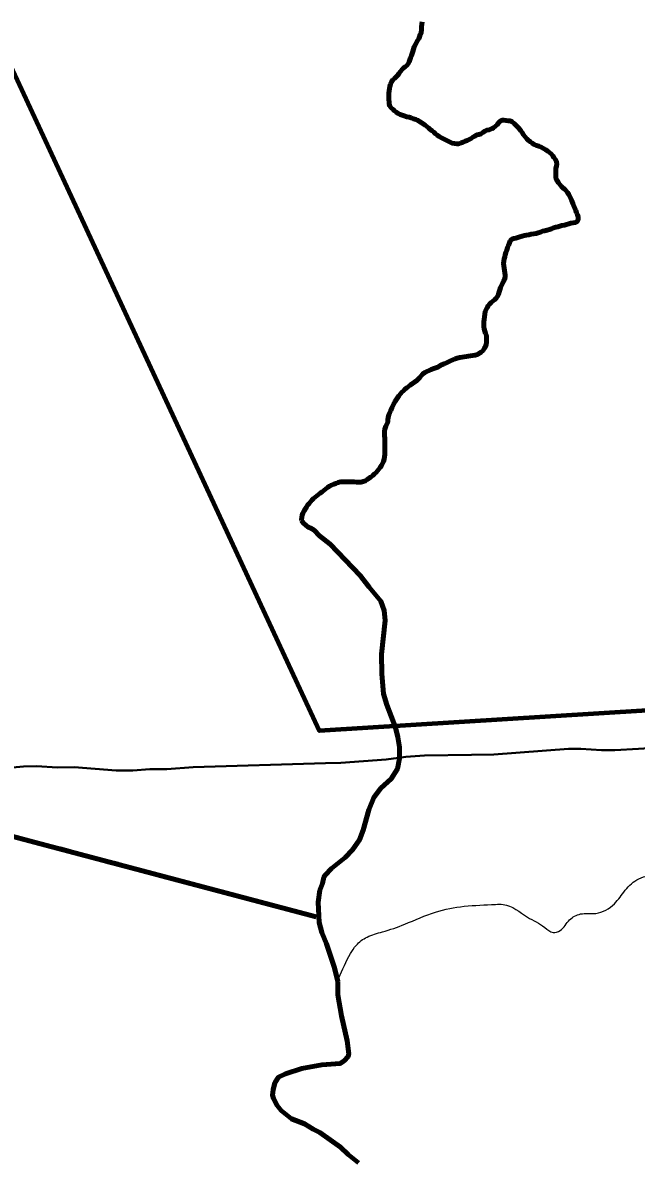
# Model space of a CAD drawing. Extents: x 553962 to 842807, y 8883888 to 9032388.
# Drawn here: x 736458 to 740163, y 8958818 to 8965692 of the extents above; entities that cross this region are included whole.
import ezdxf

# ---------------------------------------------------------------- set-up
doc = ezdxf.new("R2010")
doc.units = 0
doc.header["$LTSCALE"] = 200
doc.linetypes.add('DASH_DOUBLE_DOT', pattern=[9.2, 5, -1.2, 0.3, -1.2, 0.3, -1.2])
for name, color, linetype, lineweight in [('11', 7, 'DASH_DOUBLE_DOT', 106), ('12', 7, 'Continuous', 25), ('24', 7, 'Continuous', 25), ('28', 7, 'Continuous', 40), ('9', 7, 'Continuous', 90)]:
    doc.layers.add(name, color=color, linetype=linetype, lineweight=lineweight)

msp = doc.modelspace()

# ---------------------------------------------------------------- linework, layer by layer
at = {"layer": '11'}
msp.add_line((738230.2, 8960292.9), (727062.8, 8963254.1), dxfattribs=at)
msp.add_lwpolyline([(738360.8, 8959903.9), (738360.7, 8959903.7), (738361.7, 8959822), (738382.9, 8959696.5), (738416.4, 8959545.4), (738427.2, 8959466.2), (738423.7, 8959450.8), (738399.7, 8959425), (738374.6, 8959407.4), (738264.3, 8959400.5), (738143.3, 8959377.2), (738045, 8959345.3), (738001.8, 8959325.2), (737980.5, 8959290.7), (737969.3, 8959249.8), (737966.1, 8959217.4), (737972.2, 8959196.6), (737993.9, 8959155.2), (738018.3, 8959124.6), (738081.2, 8959074), (738160.4, 8959043.4), (738212.7, 8959010.5), (738252.1, 8958991.6), (738377.8, 8958902.9), (738423, 8958858.3), (738484.8, 8958807.8)], dxfattribs=at)
at = {"layer": '12', "lineweight": 40}
for points in [[(739168.8, 8961271.6), (739303.4, 8961273.3), (739754.5, 8961306.8), (739829, 8961307.2), (739953.4, 8961299), (740034.8, 8961298.8), (740177.7, 8961306.9), (740305.3, 8961315.9), (740936, 8961365.4)], [(738285.5, 8961221), (738379.3, 8961223.8), (738652.4, 8961242.4), (738771.9, 8961259.9), (738884.5, 8961268.1), (739168.8, 8961271.6)], [(735620.8, 8961178.7), (735731.5, 8961178.7), (735939.1, 8961184.7), (736086.4, 8961182.8), (736197.1, 8961189.1), (736304, 8961187.6), (736462.5, 8961200.2), (736543.4, 8961202.1), (736665.1, 8961195.8), (736768.2, 8961197.3), (737022.4, 8961176.7), (737121.8, 8961176.5), (737224.9, 8961184.4), (737328.1, 8961184.8), (737486.6, 8961197.6), (738285.5, 8961221)]]:
    msp.add_lwpolyline(points, dxfattribs=at)
at = {"layer": '24', "lineweight": 53}
for points in [[(738870.9, 8965696.6), (738868, 8965682.8), (738866.3, 8965667.7), (738865.5, 8965653.5), (738863.8, 8965629.1), (738863.8, 8965628.4), (738858.8, 8965619.8), (738855, 8965606.6), (738849.3, 8965594.9), (738841.6, 8965583.7), (738835.7, 8965572.7), (738829.1, 8965559.3), (738822.9, 8965546.1), (738818.7, 8965532.6), (738814.7, 8965518.4), (738810.5, 8965505.2), (738806.3, 8965493.3), (738800.4, 8965480.7), (738794.8, 8965468.2), (738790.8, 8965455.9), (738785.4, 8965442.9), (738777.6, 8965432.5), (738766.6, 8965424.7), (738756.3, 8965416.7), (738747, 8965407.7), (738738.7, 8965398.2), (738731, 8965387.3), (738722.8, 8965375.9), (738714.1, 8965365.1), (738702.7, 8965354.9), (738693.3, 8965346.3), (738685.2, 8965334.8), (738679.1, 8965320.7)], [(738679.1, 8965320.7), (738674.7, 8965306.5), (738672.4, 8965293.8), (738670.5, 8965280.1), (738669.1, 8965267.1), (738668.9, 8965253.9), (738668.9, 8965252.2)], [(738668.9, 8965252.2), (738668.7, 8965240.3), (738668.8, 8965226.9), (738670.5, 8965213.4), (738671.6, 8965200.6), (738675.5, 8965187.9), (738683.2, 8965177.1), (738694.2, 8965168.7), (738703.2, 8965159.7), (738713.8, 8965150.9), (738725.1, 8965143.9), (738737.4, 8965138.3), (738750.2, 8965134.1), (738762.3, 8965130), (738777.7, 8965124.5), (738790.7, 8965121), (738803.9, 8965116.6), (738817.9, 8965112.1), (738831.1, 8965108.1), (738842.5, 8965102.6), (738853.3, 8965095.9), (738864, 8965088.8), (738877.1, 8965080.8), (738887.6, 8965072.8), (738899.1, 8965064.4), (738909.3, 8965056.3), (738918.8, 8965048), (738930.6, 8965038.9), (738940.1, 8965030.3), (738950.8, 8965020.6), (738961, 8965012.2), (738972.9, 8965004.1), (738987.1, 8964996.1), (738999.8, 8964990.7), (739011.8, 8964984.5), (739023.7, 8964978.8), (739038.7, 8964971.1), (739051.7, 8964965.5), (739066, 8964962.6), (739078.9, 8964960.8), (739091.5, 8964960.7), (739105.2, 8964965.7), (739117.7, 8964970.9), (739129.2, 8964975.8), (739141.3, 8964980), (739154.4, 8964986), (739166, 8964992.5), (739176.3, 8965000.1), (739187.8, 8965007.2), (739200.3, 8965014.2), (739213.3, 8965017.6), (739226.5, 8965021.3), (739236.7, 8965029.1), (739248, 8965037.4), (739260.3, 8965042.4), (739274.4, 8965044.9), (739287, 8965050.9), (739290.4, 8965051.6), (739301.9, 8965058), (739312.9, 8965066.6), (739322.4, 8965075.3), (739330.8, 8965086.5), (739340.1, 8965096.4), (739352, 8965102.9), (739364.5, 8965103.5)], [(739364.5, 8965103.5), (739376.9, 8965101.4), (739390.5, 8965100.2), (739403.2, 8965099.4), (739414.3, 8965093), (739425.1, 8965083.3), (739434.1, 8965074.6), (739445.8, 8965064.2), (739454.3, 8965055), (739466.1, 8965039.9), (739474.4, 8965028.9), (739482.8, 8965015.4), (739492, 8965003.2), (739502.8, 8964991.6), (739513.5, 8964980.9), (739523.7, 8964971.8), (739534.5, 8964964.2), (739547.6, 8964956.3), (739561.2, 8964951), (739575.4, 8964946.4), (739588.6, 8964941.1), (739602.4, 8964933)], [(739602.4, 8964933), (739616.9, 8964923.4), (739629, 8964917), (739639.3, 8964909.1), (739649.6, 8964899.5), (739658.5, 8964888.9), (739666.5, 8964878.5), (739674.7, 8964866.7), (739681.7, 8964852), (739683.1, 8964838.9), (739680.7, 8964826.1), (739678.3, 8964813.7), (739678.1, 8964801), (739677.9, 8964785.9), (739677.7, 8964772.2), (739677.9, 8964759.7), (739680.6, 8964747.2), (739687.4, 8964735.1), (739694.3, 8964724.5), (739702.9, 8964712.8), (739711, 8964702.3), (739721.6, 8964693.5), (739731.7, 8964686), (739740.6, 8964676.3), (739748.4, 8964665.9), (739755.8, 8964654.5), (739762.4, 8964643.3), (739768.2, 8964629.7), (739774.1, 8964615.5), (739779.6, 8964601.3), (739784.5, 8964589.9), (739790.5, 8964575.4), (739797.9, 8964557.4), (739803.4, 8964544.7), (739808, 8964532.3), (739811.6, 8964519.3), (739812.5, 8964504.6), (739808.1, 8964492.7), (739796, 8964485.8), (739781.8, 8964483.7), (739769, 8964482.1), (739755.9, 8964478.2), (739742.7, 8964474.3), (739729, 8964469.9), (739714.7, 8964466.8), (739702.4, 8964463.8), (739689.5, 8964460.4), (739676.8, 8964457.7), (739664.3, 8964452.6), (739651.7, 8964447), (739638.7, 8964442.6), (739625, 8964439.3), (739610, 8964436.1), (739596.4, 8964432.5), (739584.5, 8964427.7), (739571.5, 8964422.6), (739558.9, 8964419.2), (739544.5, 8964417.5), (739528.2, 8964415.7), (739513.7, 8964411.8), (739500.2, 8964409.2), (739488.1, 8964406.1), (739474, 8964402.2), (739461.1, 8964398.4), (739448.4, 8964395.6)], [(739448.4, 8964395.6), (739436.1, 8964391.9), (739423, 8964389.8), (739411.1, 8964384.3), (739402.2, 8964373.9), (739397.1, 8964361.9), (739391, 8964346.6), (739386.4, 8964334.5), (739381, 8964318.2), (739375.3, 8964305), (739371.6, 8964290.7), (739369.4, 8964277.6), (739365.2, 8964265.8), (739362.6, 8964253), (739362.4, 8964237.3), (739362.8, 8964223.2), (739364.8, 8964208.9), (739368.2, 8964195.2), (739370.3, 8964181.3), (739371.6, 8964168.2), (739371.4, 8964155.2), (739367.6, 8964142.4), (739362.4, 8964130.5), (739356.1, 8964116.8), (739349.6, 8964105.2), (739343.6, 8964092.4), (739339.1, 8964079.2), (739335.9, 8964067.1), (739331.6, 8964052.6), (739325.2, 8964039.2), (739317.8, 8964028.1), (739306.7, 8964019.5), (739296.6, 8964011.3), (739286.6, 8964003.5), (739277.1, 8963993.5), (739269.6, 8963983.3), (739262.6, 8963972.5)], [(739262.6, 8963972.5), (739256.7, 8963960.5), (739251, 8963948), (739248.8, 8963931.6), (739246.9, 8963916.2), (739244.8, 8963900.5), (739242.7, 8963886.3), (739241.9, 8963870.6), (739241.7, 8963856), (739244.4, 8963843.1), (739248.6, 8963828.5), (739253.7, 8963815.2), (739258.2, 8963802.7), (739259.2, 8963789.7), (739259, 8963776.6), (739258.5, 8963762), (739257, 8963748.6), (739252.4, 8963736.6), (739245.6, 8963724.3), (739237.9, 8963713.2), (739227.4, 8963703.2), (739216.4, 8963696), (739203.9, 8963688.9), (739189.8, 8963684.5), (739175.6, 8963682.3), (739162.4, 8963680.8), (739149.7, 8963679.2), (739137, 8963676.9), (739124.2, 8963674.8), (739111.6, 8963672.9), (739098.1, 8963670.9), (739082.6, 8963666.6), (739070.2, 8963661.7), (739056.3, 8963656.3), (739041.8, 8963649.7), (739030.1, 8963643.6), (739016.7, 8963637.6), (739002.2, 8963632.7), (738987.7, 8963626.9), (738976.7, 8963619.6), (738964.9, 8963612.8), (738953.3, 8963608.1), (738940.3, 8963604.1), (738925.1, 8963598.8), (738912.4, 8963592.7), (738898.1, 8963585.6), (738886.4, 8963579.1), (738873.1, 8963569.9), (738864.4, 8963559.8), (738857, 8963549.2), (738846.8, 8963540.5), (738837.4, 8963532.2), (738823.7, 8963521.1), (738811.7, 8963513.3), (738798.6, 8963503.5), (738787.8, 8963495.9), (738777.5, 8963488.3), (738765.8, 8963479.4), (738756.5, 8963470), (738747.5, 8963461.3), (738739.2, 8963450.5), (738729.8, 8963438.4), (738720.7, 8963426.6), (738712.8, 8963415.5), (738705.9, 8963402.8)], [(738705.9, 8963402.8), (738698.7, 8963391.5), (738692.3, 8963379.4), (738686.8, 8963366.6), (738680.4, 8963351.5), (738675, 8963338.5), (738668.4, 8963323.4), (738664.1, 8963309), (738663.3, 8963295), (738662.2, 8963279.9), (738657.7, 8963267.8), (738650.9, 8963255.1), (738645.1, 8963238.3), (738642.6, 8963225), (738642.7, 8963211.6), (738643.6, 8963198.4), (738645.1, 8963184.3), (738644.9, 8963167.8), (738644.7, 8963154), (738644.5, 8963140.2), (738644.3, 8963126.7), (738644.2, 8963113.8), (738644, 8963099.8), (738643.9, 8963085), (738643.7, 8963070.9), (738641.1, 8963056.6), (738636.7, 8963043.4), (738630.1, 8963030.2), (738624.1, 8963018.8), (738615.9, 8963006.1), (738608.2, 8962995.9), (738600.4, 8962985.8), (738591.8, 8962976.5), (738582, 8962967.3), (738572.2, 8962958.7), (738561.8, 8962950.2), (738558.8, 8962947.9)], [(738558.8, 8962947.9), (738550, 8962941.1), (738538.4, 8962933.1), (738527, 8962926.7), (738514.4, 8962922), (738501.1, 8962918.3), (738486.9, 8962918.5), (738473, 8962918.7), (738460, 8962918.9), (738446.5, 8962919.1), (738432, 8962919.3), (738417.1, 8962919.5), (738403.4, 8962919.7), (738390.8, 8962919.8), (738376.7, 8962919.5), (738362.2, 8962915.4), (738348.9, 8962908.9), (738336.6, 8962905.3), (738322.3, 8962900.2), (738311.4, 8962893.9), (738298.4, 8962886.2), (738287.4, 8962877.2), (738276.7, 8962868), (738265.6, 8962859.5), (738255.1, 8962851.8), (738244.3, 8962843.6), (738234.1, 8962836.2), (738223.4, 8962827.3), (738213.3, 8962819.1), (738204.3, 8962809.4), (738195.7, 8962799.4), (738187.1, 8962789.7), (738177.9, 8962778.2), (738170.8, 8962766.2), (738163.9, 8962755.2), (738156.5, 8962744.1), (738149.1, 8962731.3), (738145.2, 8962719.1), (738142.8, 8962705.9), (738141.8, 8962690.3), (738141.7, 8962685.5)], [(738141.7, 8962685.5), (738152.5, 8962669.6), (738181.9, 8962645.5), (738197.1, 8962640.8), (738217.1, 8962627.1), (738251, 8962593.2), (738314.9, 8962542.9), (738496.7, 8962353.4), (738550.2, 8962283), (738620.6, 8962200.2), (738640.6, 8962142.4), (738647, 8962082.8), (738624.5, 8961879.2), (738626.6, 8961759.9), (738636.5, 8961640.5), (738657.2, 8961572.5), (738708.2, 8961437), (738723.9, 8961377.2), (738733.9, 8961317.5), (738734.2, 8961249.7), (738720.9, 8961186.2), (738683.6, 8961126.1), (738620.8, 8961070.7), (738578.4, 8961013.8), (738548.1, 8960940.1), (738513.2, 8960816.6), (738491.7, 8960757.4), (738449.6, 8960697.3), (738406.1, 8960651.4), (738323.2, 8960586.2), (738283.9, 8960545.5), (738277, 8960532.8), (738268.6, 8960495.4), (738251.1, 8960454.1), (738241.8, 8960382.7)], [(738241.8, 8960382.7), (738247.4, 8960259.4), (738263.5, 8960199.7), (738292.1, 8960130.8), (738340.4, 8959985), (738360.6, 8959903.9)], [(738360.8, 8959903.9), (738360.7, 8959903.7), (738361.7, 8959822), (738382.9, 8959696.5), (738416.4, 8959545.4), (738427.2, 8959466.2), (738423.7, 8959450.8), (738399.7, 8959425), (738374.6, 8959407.4), (738264.3, 8959400.5), (738143.3, 8959377.2), (738045, 8959345.3), (738001.8, 8959325.2), (737980.5, 8959290.7), (737969.3, 8959249.8), (737966.1, 8959217.4), (737972.2, 8959196.6), (737993.9, 8959155.2), (738018.3, 8959124.6), (738081.2, 8959074), (738160.4, 8959043.4), (738212.7, 8959010.5), (738252.1, 8958991.6), (738377.8, 8958902.9), (738423, 8958858.3), (738484.8, 8958807.8)]]:
    msp.add_lwpolyline(points, dxfattribs=at)
at = {"layer": '24'}
msp.add_spline([(738367.7, 8959924.4), (738437.2, 8960071.1), (738471.9, 8960121.3), (738537.5, 8960171.6), (738630.2, 8960202.5), (738765.3, 8960248.8), (738950.5, 8960322.2), (739124.2, 8960357), (739313.4, 8960368.5), (739359.7, 8960368.5), (739506.3, 8960291.3), (739610.6, 8960229.5), (739660.8, 8960198.6), (739703.2, 8960210.2), (739761.1, 8960275.8), (739826.7, 8960310.6), (739919.4, 8960314.5), (740031.3, 8960372.4), (740096.9, 8960453.5), (740178, 8960523), (740239.7, 8960542.3), (740340.1, 8960557.8), (740509.9, 8960496), (740648.9, 8960465.1), (740753.1, 8960465.1), (740865, 8960488.3), (740926.8, 8960519.2), (741135.2, 8960677.5), (741193.1, 8960747.1), (741278, 8960812.7), (741293.5, 8960851.3), (741300.5, 8960850.1), (741255.5, 8960925.1), (741195.5, 8961035.2), (741220.5, 8961105.2), (741225.5, 8961275.2), (741235.5, 8961375.3), (741255.5, 8961460.3), (741305.5, 8961510.3), (741355.4, 8961545.3), (741395.4, 8961605.3), (741440.4, 8961675.3), (741500.4, 8961730.4), (741545.4, 8961795.4), (741540.4, 8961925.4), (741555.4, 8962015.5), (741660.3, 8962135.5), (741690.3, 8962305.5), (741680.3, 8962425.6), (741700.3, 8962620.6), (741780.3, 8962700.7), (741975.2, 8962690.7), (742105.2, 8962630.6), (742195.2, 8962590.6), (742275.1, 8962580.6), (742390.1, 8962640.6), (742520.1, 8962655.6), (742770, 8962605.6), (742989.9, 8962550.6), (743104.8, 8962540.6), (743324.8, 8962590.6), (743524.7, 8962640.6), (743664.7, 8962635.6), (743774.6, 8962635.6), (743904.6, 8962675.7), (744079.5, 8962775.7), (744274.5, 8962990.7), (744539.4, 8963385.9), (744659.3, 8963580.9), (744879.3, 8963706), (745084.2, 8963786), (745299.1, 8963801), (745444.1, 8963831), (745664, 8963901), (745943.9, 8964026.1), (746173.8, 8964201.1), (746393.8, 8964276.1), (746543.7, 8964266.1), (746708.6, 8964376.2), (746898.6, 8964536.2), (747118.5, 8964656.2), (747248.5, 8964676.2), (747398.4, 8964766.3), (747428.4, 8964831.3), (747488.4, 8964891.3), (747623.3, 8964991.3), (747863.3, 8965106.4), (747993.2, 8965146.4), (748133.2, 8965221.4), (748228.1, 8965321.5), (748358.1, 8965451.5)], degree=3, dxfattribs=at)
at = {"layer": '28', "lineweight": 80}
msp.add_lwpolyline([(756666.9, 8960280.5), (753769.9, 8960761.1), (752238.8, 8960190.3), (744706.3, 8961816), (738249.1, 8961416.3), (734964.7, 8968490.1), (734839.6, 8970305.5)], dxfattribs=at)
at = {"layer": '9'}
msp.add_line((738230.2, 8960292.9), (727062.8, 8963254.1), dxfattribs=at)
for points in [[(738870.9, 8965696.6), (738868, 8965682.8), (738866.3, 8965667.7), (738865.5, 8965653.5), (738863.8, 8965629.1), (738863.8, 8965628.4), (738858.8, 8965619.8), (738855, 8965606.6), (738849.3, 8965594.9), (738841.6, 8965583.7), (738835.7, 8965572.7), (738829.1, 8965559.3), (738822.9, 8965546.1), (738818.7, 8965532.6), (738814.7, 8965518.4), (738810.5, 8965505.2), (738806.3, 8965493.3), (738800.4, 8965480.7), (738794.8, 8965468.2), (738790.8, 8965455.9), (738785.4, 8965442.9), (738777.6, 8965432.5), (738766.6, 8965424.7), (738756.3, 8965416.7), (738747, 8965407.7), (738738.7, 8965398.2), (738731, 8965387.3), (738722.8, 8965375.9), (738714.1, 8965365.1), (738702.7, 8965354.9), (738693.3, 8965346.3), (738685.2, 8965334.8), (738679.1, 8965320.7)], [(738679.1, 8965320.7), (738674.7, 8965306.5), (738672.4, 8965293.8), (738670.5, 8965280.1), (738669.1, 8965267.1), (738668.9, 8965253.9), (738668.9, 8965252.2)], [(738668.9, 8965252.2), (738668.7, 8965240.3), (738668.8, 8965226.9), (738670.5, 8965213.4), (738671.6, 8965200.6), (738675.5, 8965187.9), (738683.2, 8965177.1), (738694.2, 8965168.7), (738703.2, 8965159.7), (738713.8, 8965150.9), (738725.1, 8965143.9), (738737.4, 8965138.3), (738750.2, 8965134.1), (738762.3, 8965130), (738777.7, 8965124.5), (738790.7, 8965121), (738803.9, 8965116.6), (738817.9, 8965112.1), (738831.1, 8965108.1), (738842.5, 8965102.6), (738853.3, 8965095.9), (738864, 8965088.8), (738877.1, 8965080.8), (738887.6, 8965072.8), (738899.1, 8965064.4), (738909.3, 8965056.3), (738918.8, 8965048), (738930.6, 8965038.9), (738940.1, 8965030.3), (738950.8, 8965020.6), (738961, 8965012.2), (738972.9, 8965004.1), (738987.1, 8964996.1), (738999.8, 8964990.7), (739011.8, 8964984.5), (739023.7, 8964978.8), (739038.7, 8964971.1), (739051.7, 8964965.5), (739066, 8964962.6), (739078.9, 8964960.8), (739091.5, 8964960.7), (739105.2, 8964965.7), (739117.7, 8964970.9), (739129.2, 8964975.8), (739141.3, 8964980), (739154.4, 8964986), (739166, 8964992.5), (739176.3, 8965000.1), (739187.8, 8965007.2), (739200.3, 8965014.2), (739213.3, 8965017.6), (739226.5, 8965021.3), (739236.7, 8965029.1), (739248, 8965037.4), (739260.3, 8965042.4), (739274.4, 8965044.9), (739287, 8965050.9), (739290.4, 8965051.6), (739301.9, 8965058), (739312.9, 8965066.6), (739322.4, 8965075.3), (739330.8, 8965086.5), (739340.1, 8965096.4), (739352, 8965102.9), (739364.5, 8965103.5)], [(739364.5, 8965103.5), (739376.9, 8965101.4), (739390.5, 8965100.2), (739403.2, 8965099.4), (739414.3, 8965093), (739425.1, 8965083.3), (739434.1, 8965074.6), (739445.8, 8965064.2), (739454.3, 8965055), (739466.1, 8965039.9), (739474.4, 8965028.9), (739482.8, 8965015.4), (739492, 8965003.2), (739502.8, 8964991.6), (739513.5, 8964980.9), (739523.7, 8964971.8), (739534.5, 8964964.2), (739547.6, 8964956.3), (739561.2, 8964951), (739575.4, 8964946.4), (739588.6, 8964941.1), (739602.4, 8964933)], [(739602.4, 8964933), (739616.9, 8964923.4), (739629, 8964917), (739639.3, 8964909.1), (739649.6, 8964899.5), (739658.5, 8964888.9), (739666.5, 8964878.5), (739674.7, 8964866.7), (739681.7, 8964852), (739683.1, 8964838.9), (739680.7, 8964826.1), (739678.3, 8964813.7), (739678.1, 8964801), (739677.9, 8964785.9), (739677.7, 8964772.2), (739677.9, 8964759.7), (739680.6, 8964747.2), (739687.4, 8964735.1), (739694.3, 8964724.5), (739702.9, 8964712.8), (739711, 8964702.3), (739721.6, 8964693.5), (739731.7, 8964686), (739740.6, 8964676.3), (739748.4, 8964665.9), (739755.8, 8964654.5), (739762.4, 8964643.3), (739768.2, 8964629.7), (739774.1, 8964615.5), (739779.6, 8964601.3), (739784.5, 8964589.9), (739790.5, 8964575.4), (739797.9, 8964557.4), (739803.4, 8964544.7), (739808, 8964532.3), (739811.6, 8964519.3), (739812.5, 8964504.6), (739808.1, 8964492.7), (739796, 8964485.8), (739781.8, 8964483.7), (739769, 8964482.1), (739755.9, 8964478.2), (739742.7, 8964474.3), (739729, 8964469.9), (739714.7, 8964466.8), (739702.4, 8964463.8), (739689.5, 8964460.4), (739676.8, 8964457.7), (739664.3, 8964452.6), (739651.7, 8964447), (739638.7, 8964442.6), (739625, 8964439.3), (739610, 8964436.1), (739596.4, 8964432.5), (739584.5, 8964427.7), (739571.5, 8964422.6), (739558.9, 8964419.2), (739544.5, 8964417.5), (739528.2, 8964415.7), (739513.7, 8964411.8), (739500.2, 8964409.2), (739488.1, 8964406.1), (739474, 8964402.2), (739461.1, 8964398.4), (739448.4, 8964395.6)], [(739448.4, 8964395.6), (739436.1, 8964391.9), (739423, 8964389.8), (739411.1, 8964384.3), (739402.2, 8964373.9), (739397.1, 8964361.9), (739391, 8964346.6), (739386.4, 8964334.5), (739381, 8964318.2), (739375.3, 8964305), (739371.6, 8964290.7), (739369.4, 8964277.6), (739365.2, 8964265.8), (739362.6, 8964253), (739362.4, 8964237.3), (739362.8, 8964223.2), (739364.8, 8964208.9), (739368.2, 8964195.2), (739370.3, 8964181.3), (739371.6, 8964168.2), (739371.4, 8964155.2), (739367.6, 8964142.4), (739362.4, 8964130.5), (739356.1, 8964116.8), (739349.6, 8964105.2), (739343.6, 8964092.4), (739339.1, 8964079.2), (739335.9, 8964067.1), (739331.6, 8964052.6), (739325.2, 8964039.2), (739317.8, 8964028.1), (739306.7, 8964019.5), (739296.6, 8964011.3), (739286.6, 8964003.5), (739277.1, 8963993.5), (739269.6, 8963983.3), (739262.6, 8963972.5)], [(739262.6, 8963972.5), (739256.7, 8963960.5), (739251, 8963948), (739248.8, 8963931.6), (739246.9, 8963916.2), (739244.8, 8963900.5), (739242.7, 8963886.3), (739241.9, 8963870.6), (739241.7, 8963856), (739244.4, 8963843.1), (739248.6, 8963828.5), (739253.7, 8963815.2), (739258.2, 8963802.7), (739259.2, 8963789.7), (739259, 8963776.6), (739258.5, 8963762), (739257, 8963748.6), (739252.4, 8963736.6), (739245.6, 8963724.3), (739237.9, 8963713.2), (739227.4, 8963703.2), (739216.4, 8963696), (739203.9, 8963688.9), (739189.8, 8963684.5), (739175.6, 8963682.3), (739162.4, 8963680.8), (739149.7, 8963679.2), (739137, 8963676.9), (739124.2, 8963674.8), (739111.6, 8963672.9), (739098.1, 8963670.9), (739082.6, 8963666.6), (739070.2, 8963661.7), (739056.3, 8963656.3), (739041.8, 8963649.7), (739030.1, 8963643.6), (739016.7, 8963637.6), (739002.2, 8963632.7), (738987.7, 8963626.9), (738976.7, 8963619.6), (738964.9, 8963612.8), (738953.3, 8963608.1), (738940.3, 8963604.1), (738925.1, 8963598.8), (738912.4, 8963592.7), (738898.1, 8963585.6), (738886.4, 8963579.1), (738873.1, 8963569.9), (738864.4, 8963559.8), (738857, 8963549.2), (738846.8, 8963540.5), (738837.4, 8963532.2), (738823.7, 8963521.1), (738811.7, 8963513.3), (738798.6, 8963503.5), (738787.8, 8963495.9), (738777.5, 8963488.3), (738765.8, 8963479.4), (738756.5, 8963470), (738747.5, 8963461.3), (738739.2, 8963450.5), (738729.8, 8963438.4), (738720.7, 8963426.6), (738712.8, 8963415.5), (738705.9, 8963402.8)], [(738705.9, 8963402.8), (738698.7, 8963391.5), (738692.3, 8963379.4), (738686.8, 8963366.6), (738680.4, 8963351.5), (738675, 8963338.5), (738668.4, 8963323.4), (738664.1, 8963309), (738663.3, 8963295), (738662.2, 8963279.9), (738657.7, 8963267.8), (738650.9, 8963255.1), (738645.1, 8963238.3), (738642.6, 8963225), (738642.7, 8963211.6), (738643.6, 8963198.4), (738645.1, 8963184.3), (738644.9, 8963167.8), (738644.7, 8963154), (738644.5, 8963140.2), (738644.3, 8963126.7), (738644.2, 8963113.8), (738644, 8963099.8), (738643.9, 8963085), (738643.7, 8963070.9), (738641.1, 8963056.6), (738636.7, 8963043.4), (738630.1, 8963030.2), (738624.1, 8963018.8), (738615.9, 8963006.1), (738608.2, 8962995.9), (738600.4, 8962985.8), (738591.8, 8962976.5), (738582, 8962967.3), (738572.2, 8962958.7), (738561.8, 8962950.2), (738558.8, 8962947.9)], [(738558.8, 8962947.9), (738550, 8962941.1), (738538.4, 8962933.1), (738527, 8962926.7), (738514.4, 8962922), (738501.1, 8962918.3), (738486.9, 8962918.5), (738473, 8962918.7), (738460, 8962918.9), (738446.5, 8962919.1), (738432, 8962919.3), (738417.1, 8962919.5), (738403.4, 8962919.7), (738390.8, 8962919.8), (738376.7, 8962919.5), (738362.2, 8962915.4), (738348.9, 8962908.9), (738336.6, 8962905.3), (738322.3, 8962900.2), (738311.4, 8962893.9), (738298.4, 8962886.2), (738287.4, 8962877.2), (738276.7, 8962868), (738265.6, 8962859.5), (738255.1, 8962851.8), (738244.3, 8962843.6), (738234.1, 8962836.2), (738223.4, 8962827.3), (738213.3, 8962819.1), (738204.3, 8962809.4), (738195.7, 8962799.4), (738187.1, 8962789.7), (738177.9, 8962778.2), (738170.8, 8962766.2), (738163.9, 8962755.2), (738156.5, 8962744.1), (738149.1, 8962731.3), (738145.2, 8962719.1), (738142.8, 8962705.9), (738141.8, 8962690.3), (738141.7, 8962685.5)], [(738141.7, 8962685.5), (738152.5, 8962669.6), (738181.9, 8962645.5), (738197.1, 8962640.8), (738217.1, 8962627.1), (738251, 8962593.2), (738314.9, 8962542.9), (738496.7, 8962353.4), (738550.2, 8962283), (738620.6, 8962200.2), (738640.6, 8962142.4), (738647, 8962082.8), (738624.5, 8961879.2), (738626.6, 8961759.9), (738636.5, 8961640.5), (738657.2, 8961572.5), (738708.2, 8961437), (738723.9, 8961377.2), (738733.9, 8961317.5), (738734.2, 8961249.7), (738720.9, 8961186.2), (738683.6, 8961126.1), (738620.8, 8961070.7), (738578.4, 8961013.8), (738548.1, 8960940.1), (738513.2, 8960816.6), (738491.7, 8960757.4), (738449.6, 8960697.3), (738406.1, 8960651.4), (738323.2, 8960586.2), (738283.9, 8960545.5), (738277, 8960532.8), (738268.6, 8960495.4), (738251.1, 8960454.1), (738241.8, 8960382.7)], [(738241.8, 8960382.7), (738247.4, 8960259.4), (738263.5, 8960199.7), (738292.1, 8960130.8), (738340.4, 8959985), (738360.6, 8959903.9)], [(738245.8, 8960293.6), (738247.4, 8960259.4), (738263.5, 8960199.7), (738292.1, 8960130.8), (738340.4, 8959985), (738360.6, 8959903.9)], [(738360.8, 8959903.9), (738360.7, 8959903.7), (738361.7, 8959822), (738382.9, 8959696.5), (738416.4, 8959545.4), (738427.2, 8959466.2), (738423.7, 8959450.8), (738399.7, 8959425), (738374.6, 8959407.4), (738264.3, 8959400.5), (738143.3, 8959377.2), (738045, 8959345.3), (738001.8, 8959325.2), (737980.5, 8959290.7), (737969.3, 8959249.8), (737966.1, 8959217.4), (737972.2, 8959196.6), (737993.9, 8959155.2), (738018.3, 8959124.6), (738081.2, 8959074), (738160.4, 8959043.4), (738212.7, 8959010.5), (738252.1, 8958991.6), (738377.8, 8958902.9), (738423, 8958858.3), (738484.8, 8958807.8)]]:
    msp.add_lwpolyline(points, dxfattribs=at)

doc.saveas('drawing.dxf')
